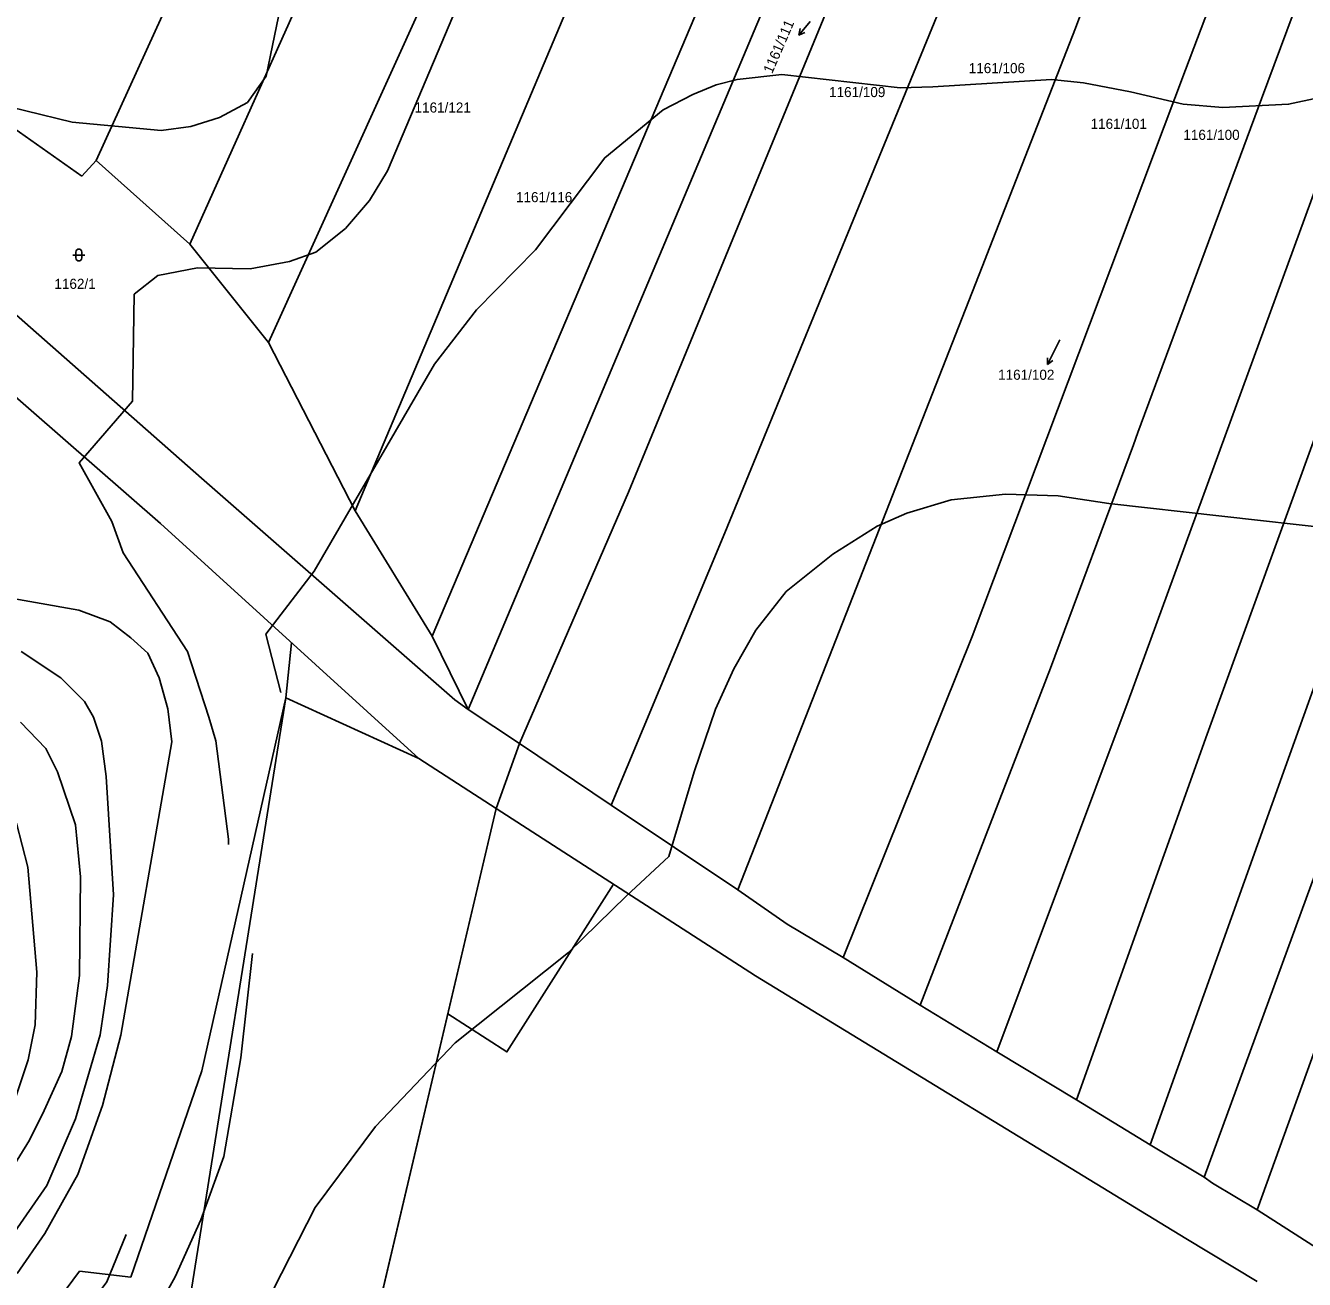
# Model space of a CAD drawing. Extents: x -555860 to -552701, y -1187050 to -1182291.
# Drawn here: x -554018.2 to -553802.7, y -1185509.9 to -1185298.6 of the extents above; entities that cross this region are included whole.
import ezdxf

# ---------------------------------------------------------------- set-up
doc = ezdxf.new("R2010")
doc.units = 0
for name, color, linetype in [('LEG_2b', 7, 'Continuous'), ('Level 16', 7, 'Continuous'), ('Level 25', 7, 'Continuous'), ('Level 32', 7, 'Continuous'), ('Level 40', 7, 'Continuous'), ('Level 41', 7, 'Continuous'), ('navrh_BV', 7, 'Continuous'), ('Poz předměty', 7, 'Continuous')]:
    doc.layers.add(name, color=color, linetype=linetype)

msp = doc.modelspace()

# ---------------------------------------------------------------- linework, layer by layer
at = {"layer": 'Level 16'}
for p, q in [((-553886.01, -1185297.91), (-553887.92, -1185300.23)), ((-553887.92, -1185300.23), (-553887.67, -1185299.14)), ((-553887.92, -1185300.23), (-553886.9, -1185299.77)), ((-553844.65, -1185353.04), (-553845.99, -1185355.73)), ((-553845.99, -1185355.73), (-553845.99, -1185354.61)), ((-553845.99, -1185355.73), (-553845.1, -1185355.05))]:
    msp.add_line(p, q, dxfattribs=at)
msp.add_lwpolyline([(-553843.93, -1185351.6), (-553844.65, -1185353.04)], dxfattribs=at)
at = {"layer": 'Level 25'}
for p, q in [((-554010.21, -1185337.28), (-554008.21, -1185337.28)), ((-554009.71, -1185336.78), (-554009.71, -1185337.78)), ((-554008.71, -1185337.78), (-554008.71, -1185336.78))]:
    msp.add_line(p, q, dxfattribs=at)
for centre, start, end in [((-554009.21, -1185336.78), 0, 180), ((-554009.21, -1185337.78), 180, 359.9879)]:
    msp.add_arc(centre, 0.5, start, end, dxfattribs=at)
at = {"layer": 'Level 32'}
msp.add_lwpolyline([(-553773.82, -1185637.86), (-553825.09, -1185599.26), (-553825.6, -1185598.98), (-553840.96, -1185594.97), (-553842.47, -1185594.31), (-553858.01, -1185587.49), (-553862.7, -1185585.67), (-553895.22, -1185571.18), (-553931.3, -1185554.25), (-553963.43, -1185534.75), (-553938.9, -1185430.55), (-553934.95, -1185419.61), (-553919.55, -1185429.97), (-553898.19, -1185444.23), (-553889.9, -1185450.06), (-553880.42, -1185455.64), (-553867.47, -1185463.68), (-553854.52, -1185471.56), (-553841.14, -1185479.67), (-553828.72, -1185487.23), (-553819.6, -1185492.7), (-553818.19, -1185493.66), (-553810.66, -1185498.16), (-553799.92, -1185505.11)], dxfattribs=at)
at = {"layer": 'Level 40'}
for points in [[(-553972.75, -1185283.44), (-553977.68, -1185307.13), (-553980.82, -1185311.59), (-553985.5, -1185314.09), (-553990.36, -1185315.61), (-553995.35, -1185316.31), (-554010.32, -1185314.92), (-554026.03, -1185311.09), (-554031.47, -1185311.92), (-554034.03, -1185314.92), (-554035.7, -1185319.77), (-554034.02, -1185326.6), (-554020.91, -1185346.87), (-554027.32, -1185352.67)], [(-554023.9, -1185394.53), (-554009.21, -1185397.14), (-554003.95, -1185399.08), (-554000.47, -1185401.79), (-553997.57, -1185404.35), (-553995.69, -1185408.55), (-553994.24, -1185413.78), (-553993.55, -1185419.33), (-554002.13, -1185468.72), (-554005.21, -1185480.6), (-554009.37, -1185492.24), (-554014.95, -1185502.19), (-554019.6, -1185508.88)]]:
    msp.add_lwpolyline(points, dxfattribs=at)
at = {"layer": 'Level 41'}
for points in [[(-553983.98, -1185436.61), (-553983.98, -1185435.69), (-553986.13, -1185419.16), (-553987.31, -1185415.17), (-553990.91, -1185404.08), (-554001.73, -1185387.44), (-554003.67, -1185382.17), (-554009.14, -1185372.3), (-554000.16, -1185361.92), (-553999.92, -1185343.9), (-553995.9, -1185340.71), (-553989.25, -1185339.46), (-553980.37, -1185339.6), (-553973.72, -1185338.35), (-553969.28, -1185336.83), (-553964.29, -1185332.81), (-553960.27, -1185328.09), (-553957.22, -1185323.1), (-553945.57, -1185295.65)], [(-553785.42, -1185307.57), (-553805.39, -1185311.87), (-553816.48, -1185312.43), (-553823.14, -1185311.87), (-553832.01, -1185309.79), (-553839.97, -1185308.29), (-553845.32, -1185307.71), (-553865.34, -1185308.95), (-553870.83, -1185309.1), (-553890.8, -1185306.88), (-553898.29, -1185307.71), (-553901.81, -1185308.62), (-553905.78, -1185310.21), (-553910.77, -1185312.84), (-553920.61, -1185320.88), (-553932.26, -1185336.41), (-553942.24, -1185346.53), (-553949.32, -1185355.69), (-553969.57, -1185390.54), (-553977.71, -1185401.2), (-553975.18, -1185411.03)], [(-553976.49, -1185511.68), (-553969.42, -1185497.81), (-553959.22, -1185484.16), (-553945.81, -1185470.02), (-553926.69, -1185454.81), (-553916.92, -1185445.24), (-553909.83, -1185438.66), (-553905.53, -1185424.38), (-553901.93, -1185413.83), (-553898.87, -1185407.04), (-553895.13, -1185400.5), (-553890.03, -1185393.97), (-553882.2, -1185387.72), (-553874.72, -1185383), (-553869.73, -1185380.78), (-553862.24, -1185378.56), (-553853.09, -1185377.59), (-553844.21, -1185377.87), (-553835.66, -1185379.18), (-553797.62, -1185383.42)], [(-554020.58, -1185502.66), (-554014.62, -1185494.06), (-554009.77, -1185482.83), (-554005.61, -1185468.69), (-554004.36, -1185460.37), (-554003.39, -1185445.12), (-554004.64, -1185425.15), (-554005.39, -1185419.18), (-554006.72, -1185415.17), (-554008.24, -1185412.53), (-554012.27, -1185408.51), (-554018.92, -1185404.08)], [(-554019.06, -1185416), (-554014.76, -1185420.44), (-554012.81, -1185424.38), (-554009.77, -1185433.33), (-554008.94, -1185442.07), (-554009.08, -1185458.71), (-554010.46, -1185468.97), (-554012.07, -1185474.87), (-554015.04, -1185481.45), (-554017.53, -1185486.44), (-554025.44, -1185499.19)], [(-554019.74, -1185433.04), (-554017.81, -1185440.41), (-554016.29, -1185458.15), (-554016.56, -1185467.03), (-554017.76, -1185472.89), (-554019.75, -1185478.95)], [(-554006.72, -1185561.57), (-554010.74, -1185557.43), (-554011.85, -1185551.61), (-554010.74, -1185541.9), (-554009.59, -1185538.23), (-554007.83, -1185534.41), (-553999.23, -1185520.69), (-553992.99, -1185509.46), (-553988.69, -1185499.89), (-553984.81, -1185489.21), (-553981.9, -1185472.57), (-553979.98, -1185455)], [(-554001.25, -1185502.35), (-554004.5, -1185510.29), (-554011.29, -1185519.44), (-554031.68, -1185539.68), (-554036.25, -1185545.23), (-554040, -1185551.88), (-554041.94, -1185558.54), (-554042.08, -1185563.53), (-554041.55, -1185566.3)]]:
    msp.add_lwpolyline(points, dxfattribs=at)
at = {"layer": 'navrh_BV'}
for p, q in [((-553799.1, -1185183.99), (-553841.28, -1185299.07)), ((-553777.39, -1185185.86), (-553822.75, -1185306.08)), ((-553764.71, -1185189.27), (-553809.95, -1185310.96)), ((-554006.28, -1185321.33), (-553973.34, -1185248.9)), ((-553990.5, -1185335.45), (-553954.87, -1185255.94)), ((-553977.24, -1185352.01), (-553936.82, -1185262.86)), ((-553962.65, -1185380.38), (-553916.32, -1185270.61)), ((-553899.43, -1185282.92), (-553949.7, -1185401.53)), ((-553878.63, -1185285), (-553916.62, -1185377.26)), ((-553900.4, -1185384.09), (-553862.21, -1185291.1)), ((-553943.64, -1185413.84), (-553892.18, -1185291.73)), ((-554048.44, -1185296.01), (-554008.74, -1185323.99)), ((-553841.28, -1185299.07), (-553855.73, -1185335.95)), ((-553858.69, -1185401.56), (-553822.75, -1185306.08)), ((-553830.78, -1185367.17), (-553809.95, -1185310.96)), ((-553797.13, -1185315.84), (-553832.41, -1185412.47)), ((-554008.74, -1185323.99), (-554006.28, -1185321.33)), ((-554006.28, -1185321.33), (-553990.5, -1185335.45)), ((-553807.89, -1185387.05), (-553783.85, -1185320.75)), ((-553988.56, -1185374.87), (-554039.47, -1185330.02)), ((-553990.5, -1185335.45), (-553977.24, -1185352.01)), ((-553855.73, -1185335.95), (-553857.03, -1185339.28)), ((-553995.47, -1185382.52), (-554045.89, -1185338.45)), ((-553857.03, -1185339.28), (-553878.23, -1185393.4)), ((-553977.24, -1185352.01), (-553962.65, -1185380.38)), ((-553831.53, -1185369.28), (-553830.78, -1185367.17)), ((-553845.52, -1185406.92), (-553831.53, -1185369.28)), ((-553945.89, -1185412.26), (-553988.56, -1185374.87)), ((-553916.62, -1185377.26), (-553934.95, -1185419.61)), ((-553962.65, -1185380.38), (-553949.7, -1185401.53)), ((-553951.92, -1185422.15), (-553995.47, -1185382.52)), ((-553919.55, -1185429.97), (-553900.4, -1185384.09)), ((-553819.12, -1185418.02), (-553807.89, -1185387.05)), ((-553878.23, -1185393.4), (-553898.19, -1185444.23)), ((-553796.3, -1185396.61), (-553805.96, -1185423.65)), ((-553949.7, -1185401.53), (-553943.64, -1185413.84)), ((-553880.42, -1185455.64), (-553858.69, -1185401.56)), ((-553867.47, -1185463.68), (-553845.52, -1185406.92)), ((-553974.35, -1185411.9), (-553988.52, -1185474.75)), ((-553951.92, -1185422.15), (-553974.35, -1185411.9)), ((-553943.64, -1185413.84), (-553945.89, -1185412.26)), ((-553934.95, -1185419.61), (-553943.64, -1185413.84)), ((-553832.41, -1185412.47), (-553854.52, -1185471.56)), ((-553841.14, -1185479.67), (-553819.12, -1185418.02)), ((-553919.55, -1185429.97), (-553934.95, -1185419.61)), ((-553938.9, -1185430.55), (-553951.92, -1185422.15)), ((-553805.96, -1185423.65), (-553828.72, -1185487.23)), ((-553795.88, -1185427.76), (-553819.6, -1185492.7)), ((-553938.9, -1185430.55), (-553963.43, -1185534.75)), ((-553895.23, -1185458.75), (-553938.9, -1185430.55)), ((-553898.19, -1185444.23), (-553919.55, -1185429.97)), ((-553786.71, -1185431.6), (-553810.66, -1185498.16)), ((-553889.9, -1185450.06), (-553898.19, -1185444.23)), ((-553880.42, -1185455.64), (-553889.9, -1185450.06)), ((-553867.47, -1185463.68), (-553880.42, -1185455.64)), ((-553822.69, -1185503.01), (-553895.23, -1185458.75)), ((-553854.52, -1185471.56), (-553867.47, -1185463.68)), ((-553841.14, -1185479.67), (-553854.52, -1185471.56)), ((-554000.43, -1185509.54), (-553988.52, -1185474.75)), ((-553828.72, -1185487.23), (-553841.14, -1185479.67)), ((-553819.6, -1185492.7), (-553828.72, -1185487.23)), ((-553818.19, -1185493.66), (-553819.6, -1185492.7)), ((-553810.66, -1185498.16), (-553818.19, -1185493.66)), ((-553799.92, -1185505.11), (-553810.66, -1185498.16)), ((-553810.71, -1185510.27), (-553822.69, -1185503.01)), ((-554018.74, -1185521.54), (-554009.12, -1185508.5)), ((-554009.12, -1185508.5), (-554000.43, -1185509.54))]:
    msp.add_line(p, q, dxfattribs=at)
at = {"layer": 'Poz předměty'}
for points in [[(-554151.37, -1185528.59), (-554092.59, -1185537.49), (-554035.44, -1185532.35), (-553991.45, -1185519.3), (-553974.35, -1185411.9), (-553973.36, -1185402.64)], [(-553947.05, -1185465.17), (-553937.08, -1185471.56), (-553919.14, -1185443.31)]]:
    msp.add_lwpolyline(points, dxfattribs=at)

# ---------------------------------------------------------------- texts
at = {"layer": 'LEG_2b'}
for s, p in [('1161/106', (-553859.28, -1185306.64)), ('1161/109', (-553882.81, -1185310.67)), ('1161/121', (-553952.65, -1185313.28)), ('1161/101', (-553838.75, -1185316.02)), ('1161/100', (-553823.12, -1185317.88)), ('1161/116', (-553935.56, -1185328.38)), ('1162/1', (-554013.33, -1185342.99))]:
    msp.add_text(s, height=1.7, dxfattribs=at).set_placement(p)
at = {"layer": 'Level 16'}
msp.add_text('1161/111', height=1.7, rotation=66.6, dxfattribs=at).set_placement((-553892.41, -1185306.83))
msp.add_text('1161/102', height=1.7, dxfattribs=at).set_placement((-553854.33, -1185358.31))

doc.saveas('drawing.dxf')
